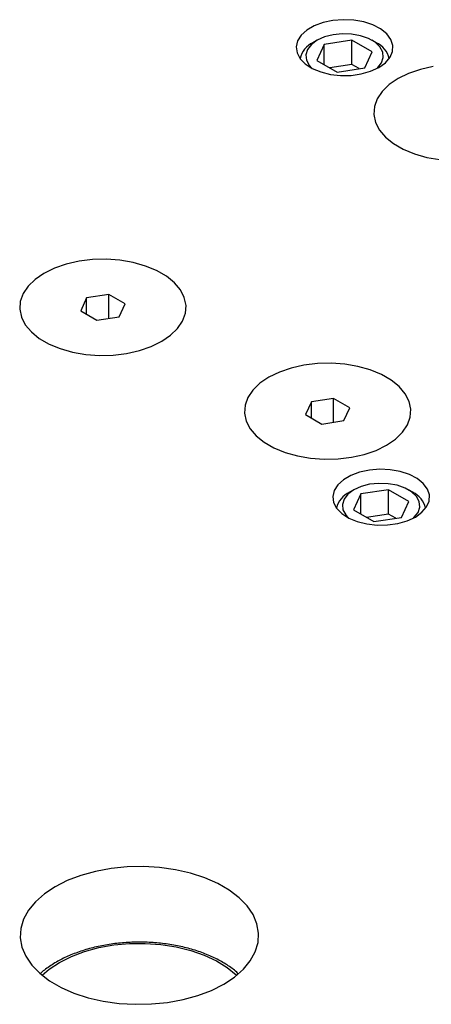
# Model space of a CAD drawing. Header units: inches. Extents: x 1802 to 2468, y -208 to -72.
# Tile 496 of 595: x 2224.52 to 2227.11, y -88.63 to -82.44. Entities that reach past the tile are written whole.
import ezdxf

# ---------------------------------------------------------------- set-up
doc = ezdxf.new("R2010")
doc.units = ezdxf.units.IN
doc.header["$LTSCALE"] = 0.5
doc.header["$MEASUREMENT"] = 0
doc.layers.add('DST-M-S', color=53, linetype='Continuous')
doc.layers.add('SVF-M-S', color=8, linetype='Continuous')

msp = doc.modelspace()

# ---------------------------------------------------------------- linework, layer by layer
at = {"layer": 'DST-M-S', "linetype": 'Continuous', "lineweight": 25}
for p, q in [((2226.48864, -82.44734), (2226.42684, -82.46045)), ((2226.55388, -82.44221), (2226.48864, -82.44734)), ((2226.61951, -82.44529), (2226.55388, -82.44221)), ((2226.68246, -82.45645), (2226.61951, -82.44529)), ((2226.73977, -82.47516), (2226.68246, -82.45645)), ((2226.3248, -82.5078), (2226.28934, -82.53982)), ((2226.37136, -82.48092), (2226.3248, -82.5078)), ((2226.42684, -82.46045), (2226.37136, -82.48092)), ((2226.78878, -82.50054), (2226.73977, -82.47516)), ((2226.8272, -82.53141), (2226.78878, -82.50054)), ((2226.26663, -82.5755), (2226.25774, -82.61317)), ((2226.28934, -82.53982), (2226.26663, -82.5755)), ((2226.85322, -82.56633), (2226.8272, -82.53141)), ((2226.86563, -82.60366), (2226.85322, -82.56633)), ((2226.25774, -82.61317), (2226.26309, -82.65105)), ((2226.84795, -82.67855), (2226.86384, -82.64166)), ((2226.86384, -82.64166), (2226.86563, -82.60366)), ((2226.26309, -82.65105), (2226.28241, -82.68739)), ((2226.28241, -82.68739), (2226.31482, -82.72048)), ((2226.8187, -82.7126), (2226.84795, -82.67855)), ((2226.31482, -82.72048), (2226.35879, -82.74877)), ((2226.35879, -82.74877), (2226.41227, -82.77095)), ((2226.66714, -82.78293), (2226.72612, -82.76604)), ((2226.72612, -82.76604), (2226.77744, -82.74223)), ((2226.77744, -82.74223), (2226.8187, -82.7126)), ((2227.03934, -82.75465), (2226.96507, -82.7802)), ((2227.11988, -82.73651), (2227.03934, -82.75465)), ((2226.41227, -82.77095), (2226.47275, -82.78597)), ((2226.47275, -82.78597), (2226.53742, -82.79313)), ((2226.53742, -82.79313), (2226.60324, -82.7921)), ((2226.60324, -82.7921), (2226.66714, -82.78293)), ((2226.8991, -82.81246), (2226.84323, -82.85054)), ((2226.96507, -82.7802), (2226.8991, -82.81246)), ((2226.84323, -82.85054), (2226.79897, -82.89341)), ((2226.76755, -82.93991), (2226.74981, -82.98875)), ((2226.79897, -82.89341), (2226.76755, -82.93991)), ((2226.74981, -82.98875), (2226.74623, -83.03862)), ((2226.74623, -83.03862), (2226.75693, -83.08814)), ((2226.75693, -83.08814), (2226.7816, -83.13598)), ((2226.7816, -83.13598), (2226.81956, -83.18081)), ((2226.81956, -83.18081), (2226.8698, -83.22143)), ((2226.8698, -83.22143), (2226.93093, -83.25672)), ((2226.93093, -83.25672), (2227.00129, -83.28572)), ((2227.00129, -83.28572), (2227.07896, -83.30764)), ((2227.07896, -83.30764), (2227.16182, -83.32188)), ((2224.73769, -84.00481), (2224.67172, -84.03707)), ((2224.81195, -83.97927), (2224.73769, -84.00481)), ((2224.89249, -83.96112), (2224.81195, -83.97927)), ((2224.9771, -83.95088), (2224.89249, -83.96112)), ((2225.06348, -83.94882), (2224.9771, -83.95088)), ((2225.14927, -83.95499), (2225.06348, -83.94882)), ((2225.23213, -83.96923), (2225.14927, -83.95499)), ((2225.3098, -83.99115), (2225.23213, -83.96923)), ((2225.38016, -84.02015), (2225.3098, -83.99115)), ((2224.67172, -84.03707), (2224.61584, -84.07515)), ((2225.44129, -84.05544), (2225.38016, -84.02015)), ((2225.49152, -84.09606), (2225.44129, -84.05544)), ((2224.57159, -84.11803), (2224.54016, -84.16452)), ((2224.61584, -84.07515), (2224.57159, -84.11803)), ((2225.52949, -84.1409), (2225.49152, -84.09606)), ((2224.54016, -84.16452), (2224.52242, -84.21337)), ((2225.55416, -84.18873), (2225.52949, -84.1409)), ((2225.56485, -84.23826), (2225.55416, -84.18873)), ((2224.52242, -84.21337), (2224.51885, -84.26323)), ((2225.56128, -84.28812), (2225.56485, -84.23826)), ((2224.51885, -84.26323), (2224.52954, -84.31276)), ((2224.52954, -84.31276), (2224.55421, -84.36059)), ((2225.54354, -84.33697), (2225.56128, -84.28812)), ((2224.55421, -84.36059), (2224.59218, -84.40543)), ((2225.51211, -84.38346), (2225.54354, -84.33697)), ((2224.59218, -84.40543), (2224.64241, -84.44604)), ((2225.41199, -84.46442), (2225.46786, -84.42633)), ((2225.46786, -84.42633), (2225.51211, -84.38346)), ((2224.64241, -84.44604), (2224.70354, -84.48133)), ((2224.70354, -84.48133), (2224.7739, -84.51033)), ((2225.27175, -84.52222), (2225.34601, -84.49667)), ((2225.34601, -84.49667), (2225.41199, -84.46442)), ((2224.7739, -84.51033), (2224.85157, -84.53225)), ((2224.85157, -84.53225), (2224.93443, -84.54649)), ((2224.93443, -84.54649), (2225.02022, -84.55267)), ((2225.02022, -84.55267), (2225.1066, -84.5506)), ((2225.1066, -84.5506), (2225.19121, -84.54036)), ((2225.19121, -84.54036), (2225.27175, -84.52222)), ((2226.3067, -84.61425), (2226.22617, -84.63239)), ((2226.39132, -84.60401), (2226.3067, -84.61425)), ((2226.4777, -84.60195), (2226.39132, -84.60401)), ((2226.56348, -84.60812), (2226.4777, -84.60195)), ((2226.64634, -84.62236), (2226.56348, -84.60812)), ((2226.72401, -84.64428), (2226.64634, -84.62236)), ((2226.1519, -84.65794), (2226.08593, -84.6902)), ((2226.22617, -84.63239), (2226.1519, -84.65794)), ((2226.79437, -84.67328), (2226.72401, -84.64428)), ((2226.8555, -84.70857), (2226.79437, -84.67328)), ((2226.03005, -84.72828), (2225.9858, -84.77115)), ((2226.08593, -84.6902), (2226.03005, -84.72828)), ((2226.90574, -84.74919), (2226.8555, -84.70857)), ((2226.94371, -84.79402), (2226.90574, -84.74919)), ((2225.9858, -84.77115), (2225.95437, -84.81765)), ((2226.96837, -84.84186), (2226.94371, -84.79402)), ((2225.93663, -84.86649), (2225.93306, -84.91636)), ((2225.95437, -84.81765), (2225.93663, -84.86649)), ((2226.97907, -84.89138), (2226.96837, -84.84186)), ((2225.93306, -84.91636), (2225.94375, -84.96588)), ((2226.97549, -84.94125), (2226.97907, -84.89138)), ((2225.94375, -84.96588), (2225.96842, -85.01372)), ((2226.92633, -85.03659), (2226.95775, -84.99009)), ((2226.95775, -84.99009), (2226.97549, -84.94125)), ((2225.96842, -85.01372), (2226.00639, -85.05855)), ((2226.00639, -85.05855), (2226.05663, -85.09917)), ((2226.88207, -85.07946), (2226.92633, -85.03659)), ((2226.05663, -85.09917), (2226.11776, -85.13446)), ((2226.76023, -85.1498), (2226.8262, -85.11754)), ((2226.8262, -85.11754), (2226.88207, -85.07946)), ((2226.11776, -85.13446), (2226.18812, -85.16346)), ((2226.18812, -85.16346), (2226.26579, -85.18538)), ((2226.60542, -85.19349), (2226.68596, -85.17535)), ((2226.68596, -85.17535), (2226.76023, -85.1498)), ((2226.26579, -85.18538), (2226.34864, -85.19962)), ((2226.34864, -85.19962), (2226.43443, -85.20579)), ((2226.43443, -85.20579), (2226.52081, -85.20373)), ((2226.52081, -85.20373), (2226.60542, -85.19349)), ((2226.65665, -85.28726), (2226.60117, -85.30773)), ((2226.71845, -85.27415), (2226.65665, -85.28726)), ((2226.78369, -85.26902), (2226.71845, -85.27415)), ((2226.84932, -85.27211), (2226.78369, -85.26902)), ((2226.91227, -85.28326), (2226.84932, -85.27211)), ((2226.96958, -85.30197), (2226.91227, -85.28326)), ((2227.01859, -85.32735), (2226.96958, -85.30197)), ((2226.51915, -85.36664), (2226.49644, -85.40232)), ((2226.55461, -85.33461), (2226.51915, -85.36664)), ((2226.60117, -85.30773), (2226.55461, -85.33461)), ((2227.05701, -85.35823), (2227.01859, -85.32735)), ((2227.08303, -85.39314), (2227.05701, -85.35823)), ((2226.49644, -85.40232), (2226.48755, -85.43998)), ((2227.09543, -85.43047), (2227.08303, -85.39314)), ((2227.09365, -85.46847), (2227.09543, -85.43047)), ((2226.48755, -85.43998), (2226.49289, -85.47787)), ((2226.49289, -85.47787), (2226.51222, -85.5142)), ((2227.07776, -85.50536), (2227.09365, -85.46847)), ((2226.51222, -85.5142), (2226.54463, -85.54729)), ((2226.54463, -85.54729), (2226.5886, -85.57559)), ((2227.00725, -85.56904), (2227.04851, -85.53941)), ((2227.04851, -85.53941), (2227.07776, -85.50536)), ((2226.5886, -85.57559), (2226.64208, -85.59776)), ((2226.64208, -85.59776), (2226.70256, -85.61278)), ((2226.70256, -85.61278), (2226.76723, -85.61994)), ((2226.83305, -85.61892), (2226.89695, -85.60974)), ((2226.89695, -85.60974), (2226.95593, -85.59285)), ((2226.95593, -85.59285), (2227.00725, -85.56904)), ((2226.76723, -85.61994), (2226.83305, -85.61892)), ((2225.09409, -87.77946), (2224.99652, -87.79734)), ((2225.19496, -87.76942), (2225.09409, -87.77946)), ((2225.29727, -87.7674), (2225.19496, -87.76942)), ((2225.39909, -87.77345), (2225.29727, -87.7674)), ((2225.49855, -87.78744), (2225.39909, -87.77345)), ((2224.90408, -87.82272), (2224.81848, -87.85513)), ((2224.99652, -87.79734), (2224.90408, -87.82272)), ((2225.59377, -87.80912), (2225.49855, -87.78744)), ((2225.683, -87.83808), (2225.59377, -87.80912)), ((2225.76456, -87.87379), (2225.683, -87.83808)), ((2224.74133, -87.89396), (2224.67406, -87.9385)), ((2224.81848, -87.85513), (2224.74133, -87.89396)), ((2225.83694, -87.91557), (2225.76456, -87.87379)), ((2224.67406, -87.9385), (2224.61791, -87.98792)), ((2225.8988, -87.96266), (2225.83694, -87.91557)), ((2225.94897, -88.01417), (2225.8988, -87.96266)), ((2224.61791, -87.98792), (2224.57395, -88.04128)), ((2225.98652, -88.06914), (2225.94897, -88.01417)), ((2224.57395, -88.04128), (2224.54298, -88.09761)), ((2226.01075, -88.12655), (2225.98652, -88.06914)), ((2224.54298, -88.09761), (2224.52559, -88.15584)), ((2226.02122, -88.18534), (2226.01075, -88.12655)), ((2224.52559, -88.15584), (2224.5221, -88.2149)), ((2224.5221, -88.2149), (2224.53257, -88.27368)), ((2226.01773, -88.24439), (2226.02122, -88.18534)), ((2224.53257, -88.27368), (2224.5568, -88.3311)), ((2224.92714, -88.30062), (2225.01699, -88.27643)), ((2225.01699, -88.27643), (2225.1118, -88.2597)), ((2225.1118, -88.2597), (2225.20972, -88.25075)), ((2225.20972, -88.25075), (2225.30885, -88.24975)), ((2225.30885, -88.24975), (2225.40725, -88.25672)), ((2225.40725, -88.25672), (2225.50302, -88.27153)), ((2225.50302, -88.27153), (2225.59428, -88.2939)), ((2226.00034, -88.30263), (2226.01773, -88.24439)), ((2224.5568, -88.3311), (2224.59435, -88.38607)), ((2224.76917, -88.36934), (2224.84399, -88.33179)), ((2224.84399, -88.33179), (2224.92714, -88.30062)), ((2225.59428, -88.2939), (2225.67926, -88.32337)), ((2225.67926, -88.32337), (2225.75631, -88.35939)), ((2225.96937, -88.35895), (2226.00034, -88.30263)), ((2224.59435, -88.38607), (2224.64452, -88.43758)), ((2224.70413, -88.41253), (2224.76917, -88.36934)), ((2225.75631, -88.35939), (2225.82392, -88.40125)), ((2225.82392, -88.40125), (2225.88079, -88.44813)), ((2225.92541, -88.41232), (2225.96937, -88.35895)), ((2224.64452, -88.43758), (2224.70638, -88.48466)), ((2224.65995, -88.45063), (2224.70413, -88.41253)), ((2225.80199, -88.50627), (2225.86926, -88.46173)), ((2225.86926, -88.46173), (2225.92541, -88.41232)), ((2225.88079, -88.44813), (2225.88337, -88.45063)), ((2224.70638, -88.48466), (2224.77876, -88.52645)), ((2225.72484, -88.54511), (2225.80199, -88.50627)), ((2224.77876, -88.52645), (2224.86032, -88.56216)), ((2224.86032, -88.56216), (2224.94955, -88.59112)), ((2225.5468, -88.6029), (2225.63924, -88.57752)), ((2225.63924, -88.57752), (2225.72484, -88.54511)), ((2224.94955, -88.59112), (2225.04477, -88.6128)), ((2225.04477, -88.6128), (2225.14423, -88.62679)), ((2225.14423, -88.62679), (2225.24605, -88.63283)), ((2225.24605, -88.63283), (2225.34836, -88.63081)), ((2225.34836, -88.63081), (2225.44923, -88.62077)), ((2225.44923, -88.62077), (2225.5468, -88.6029))]:
    msp.add_line(p, q, dxfattribs=at)
msp.add_open_spline([(2225.89144, -88.43831), (2225.88187, -88.42958), (2225.85443, -88.40454), (2225.7983, -88.36854), (2225.72505, -88.33062), (2225.64377, -88.29899), (2225.55653, -88.27384), (2225.46464, -88.2556), (2225.36964, -88.24452), (2225.27306, -88.24074), (2225.17647, -88.24431), (2225.08142, -88.25518), (2224.98946, -88.2732), (2224.90202, -88.29813), (2224.82125, -88.32944), (2224.75907, -88.36079), (2224.70301, -88.39604), (2224.66934, -88.41906), (2224.65212, -88.43655), (2224.65162, -88.43705)], degree=3, knots=[0, 0, 0, 0, 0.0354488, 0.1016481, 0.1680819, 0.2345188, 0.3008802, 0.3671572, 0.4333674, 0.4995394, 0.5657065, 0.631898, 0.6981438, 0.7644802, 0.8309408, 0.8960794, 0.9312796, 0.9980309, 1, 1, 1, 1], dxfattribs=at)
at = {"layer": 'SVF-M-S', "linetype": 'Continuous', "lineweight": 25}
for p, q in [((2226.38977, -82.5715), (2226.35353, -82.59821)), ((2226.38974, -82.57152), (2226.36322, -82.58683)), ((2226.43603, -82.55058), (2226.38977, -82.5715)), ((2226.60875, -82.57056), (2226.43476, -82.59747)), ((2226.48961, -82.53666), (2226.43603, -82.55058)), ((2226.54741, -82.53055), (2226.48961, -82.53666)), ((2226.60607, -82.53259), (2226.54741, -82.53055)), ((2226.66217, -82.54269), (2226.60607, -82.53259)), ((2226.73613, -82.64409), (2226.60875, -82.57056)), ((2226.60875, -82.72366), (2226.60875, -82.57056)), ((2226.71245, -82.56023), (2226.66217, -82.54269)), ((2226.75401, -82.58422), (2226.71245, -82.56023)), ((2226.76104, -82.58683), (2226.73452, -82.57152)), ((2226.32942, -82.62914), (2226.31882, -82.66251)), ((2226.35353, -82.59821), (2226.32942, -82.62914)), ((2226.43476, -82.59747), (2226.38813, -82.69792)), ((2226.43476, -82.72483), (2226.43476, -82.59747)), ((2226.6895, -82.74453), (2226.73613, -82.64409)), ((2226.78441, -82.61325), (2226.75401, -82.58422)), ((2226.80189, -82.64564), (2226.78441, -82.61325)), ((2226.31882, -82.66251), (2226.32237, -82.69637)), ((2226.32237, -82.69637), (2226.33985, -82.72875)), ((2226.38813, -82.69792), (2226.51551, -82.77145)), ((2226.79484, -82.71287), (2226.80544, -82.6795)), ((2226.80544, -82.6795), (2226.80189, -82.64564)), ((2226.33985, -82.72875), (2226.35929, -82.74903)), ((2226.60875, -82.72366), (2226.46992, -82.74513)), ((2226.51551, -82.77145), (2226.6895, -82.74453)), ((2226.65434, -82.74997), (2226.60875, -82.72366)), ((2226.76497, -82.74903), (2226.77073, -82.7438)), ((2226.77073, -82.7438), (2226.79484, -82.71287)), ((2227.03934, -82.75465), (2226.96507, -82.7802)), ((2227.11988, -82.73651), (2227.03934, -82.75465)), ((2226.8991, -82.81246), (2226.84323, -82.85054)), ((2226.96507, -82.7802), (2226.8991, -82.81246)), ((2226.84323, -82.85054), (2226.79897, -82.89341)), ((2226.76755, -82.93991), (2226.74981, -82.98875)), ((2226.79897, -82.89341), (2226.76755, -82.93991)), ((2226.74981, -82.98875), (2226.74623, -83.03862)), ((2226.74623, -83.03862), (2226.75693, -83.08814)), ((2226.75693, -83.08814), (2226.7816, -83.13598)), ((2226.7816, -83.13598), (2226.81956, -83.18081)), ((2226.81956, -83.18081), (2226.8698, -83.22143)), ((2226.8698, -83.22143), (2226.93093, -83.25672)), ((2226.93093, -83.25672), (2227.00129, -83.28572)), ((2227.00129, -83.28572), (2227.07896, -83.30764)), ((2227.07896, -83.30764), (2227.16182, -83.32188)), ((2224.73769, -84.00481), (2224.67172, -84.03707)), ((2224.81195, -83.97927), (2224.73769, -84.00481)), ((2224.89249, -83.96112), (2224.81195, -83.97927)), ((2224.9771, -83.95088), (2224.89249, -83.96112)), ((2225.06348, -83.94882), (2224.9771, -83.95088)), ((2225.14927, -83.95499), (2225.06348, -83.94882)), ((2225.23213, -83.96923), (2225.14927, -83.95499)), ((2225.3098, -83.99115), (2225.23213, -83.96923)), ((2225.38016, -84.02015), (2225.3098, -83.99115)), ((2224.67172, -84.03707), (2224.61584, -84.07515)), ((2225.44129, -84.05544), (2225.38016, -84.02015)), ((2225.49152, -84.09606), (2225.44129, -84.05544)), ((2224.57159, -84.11803), (2224.54016, -84.16452)), ((2224.61584, -84.07515), (2224.57159, -84.11803)), ((2225.52949, -84.1409), (2225.49152, -84.09606)), ((2224.54016, -84.16452), (2224.52242, -84.21337)), ((2224.93979, -84.19182), (2224.90243, -84.27231)), ((2225.07921, -84.17026), (2224.93979, -84.19182)), ((2224.93979, -84.29388), (2224.93979, -84.19182)), ((2225.18127, -84.22918), (2225.07921, -84.17026)), ((2225.07921, -84.31967), (2225.07921, -84.17026)), ((2225.55416, -84.18873), (2225.52949, -84.1409)), ((2225.56485, -84.23826), (2225.55416, -84.18873)), ((2224.52242, -84.21337), (2224.51885, -84.26323)), ((2225.14391, -84.30966), (2225.18127, -84.22918)), ((2225.56128, -84.28812), (2225.56485, -84.23826)), ((2224.51885, -84.26323), (2224.52954, -84.31276)), ((2224.52954, -84.31276), (2224.55421, -84.36059)), ((2224.90243, -84.27231), (2225.00449, -84.33123)), ((2225.00449, -84.33123), (2225.14391, -84.30966)), ((2225.54354, -84.33697), (2225.56128, -84.28812)), ((2224.55421, -84.36059), (2224.59218, -84.40543)), ((2225.51211, -84.38346), (2225.54354, -84.33697)), ((2224.59218, -84.40543), (2224.64241, -84.44604)), ((2225.41199, -84.46442), (2225.46786, -84.42633)), ((2225.46786, -84.42633), (2225.51211, -84.38346)), ((2224.64241, -84.44604), (2224.70354, -84.48133)), ((2224.70354, -84.48133), (2224.7739, -84.51033)), ((2225.27175, -84.52222), (2225.34601, -84.49667)), ((2225.34601, -84.49667), (2225.41199, -84.46442)), ((2224.7739, -84.51033), (2224.85157, -84.53225)), ((2224.85157, -84.53225), (2224.93443, -84.54649)), ((2224.93443, -84.54649), (2225.02022, -84.55267)), ((2225.02022, -84.55267), (2225.1066, -84.5506)), ((2225.1066, -84.5506), (2225.19121, -84.54036)), ((2225.19121, -84.54036), (2225.27175, -84.52222)), ((2226.3067, -84.61425), (2226.22617, -84.63239)), ((2226.39132, -84.60401), (2226.3067, -84.61425)), ((2226.4777, -84.60195), (2226.39132, -84.60401)), ((2226.56348, -84.60812), (2226.4777, -84.60195)), ((2226.64634, -84.62236), (2226.56348, -84.60812)), ((2226.72401, -84.64428), (2226.64634, -84.62236)), ((2226.1519, -84.65794), (2226.08593, -84.6902)), ((2226.22617, -84.63239), (2226.1519, -84.65794)), ((2226.79437, -84.67328), (2226.72401, -84.64428)), ((2226.8555, -84.70857), (2226.79437, -84.67328)), ((2226.03005, -84.72828), (2225.9858, -84.77115)), ((2226.08593, -84.6902), (2226.03005, -84.72828)), ((2226.90574, -84.74919), (2226.8555, -84.70857)), ((2226.94371, -84.79402), (2226.90574, -84.74919)), ((2225.9858, -84.77115), (2225.95437, -84.81765)), ((2226.96837, -84.84186), (2226.94371, -84.79402)), ((2225.93663, -84.86649), (2225.93306, -84.91636)), ((2225.95437, -84.81765), (2225.93663, -84.86649)), ((2226.354, -84.84495), (2226.31664, -84.92544)), ((2226.49342, -84.82339), (2226.354, -84.84495)), ((2226.354, -84.947), (2226.354, -84.84495)), ((2226.59548, -84.8823), (2226.49342, -84.82339)), ((2226.49342, -84.9728), (2226.49342, -84.82339)), ((2226.97907, -84.89138), (2226.96837, -84.84186)), ((2225.93306, -84.91636), (2225.94375, -84.96588)), ((2226.31664, -84.92544), (2226.41871, -84.98436)), ((2226.55813, -84.96279), (2226.59548, -84.8823)), ((2226.97549, -84.94125), (2226.97907, -84.89138)), ((2225.94375, -84.96588), (2225.96842, -85.01372)), ((2226.41871, -84.98436), (2226.55813, -84.96279)), ((2226.92633, -85.03659), (2226.95775, -84.99009)), ((2226.95775, -84.99009), (2226.97549, -84.94125)), ((2225.96842, -85.01372), (2226.00639, -85.05855)), ((2226.00639, -85.05855), (2226.05663, -85.09917)), ((2226.88207, -85.07946), (2226.92633, -85.03659)), ((2226.05663, -85.09917), (2226.11776, -85.13446)), ((2226.76023, -85.1498), (2226.8262, -85.11754)), ((2226.8262, -85.11754), (2226.88207, -85.07946)), ((2226.11776, -85.13446), (2226.18812, -85.16346)), ((2226.18812, -85.16346), (2226.26579, -85.18538)), ((2226.60542, -85.19349), (2226.68596, -85.17535)), ((2226.68596, -85.17535), (2226.76023, -85.1498)), ((2226.26579, -85.18538), (2226.34864, -85.19962)), ((2226.34864, -85.19962), (2226.43443, -85.20579)), ((2226.43443, -85.20579), (2226.52081, -85.20373)), ((2226.52081, -85.20373), (2226.60542, -85.19349)), ((2226.71942, -85.36347), (2226.66584, -85.3774)), ((2226.77722, -85.35736), (2226.71942, -85.36347)), ((2226.83588, -85.35941), (2226.77722, -85.35736)), ((2226.89198, -85.3695), (2226.83588, -85.35941)), ((2226.58334, -85.42502), (2226.55923, -85.45595)), ((2226.61958, -85.39832), (2226.58334, -85.42502)), ((2226.61955, -85.39833), (2226.59303, -85.41365)), ((2226.66457, -85.42428), (2226.61794, -85.52473)), ((2226.66584, -85.3774), (2226.61958, -85.39832)), ((2226.83856, -85.39737), (2226.66457, -85.42428)), ((2226.66457, -85.55164), (2226.66457, -85.42428)), ((2226.96593, -85.4709), (2226.83856, -85.39737)), ((2226.83856, -85.55047), (2226.83856, -85.39737)), ((2226.94226, -85.38705), (2226.89198, -85.3695)), ((2226.98382, -85.41103), (2226.94226, -85.38705)), ((2226.99085, -85.41365), (2226.96432, -85.39833)), ((2227.01422, -85.44006), (2226.98382, -85.41103)), ((2226.55923, -85.45595), (2226.54863, -85.48932)), ((2226.54863, -85.48932), (2226.55218, -85.52318)), ((2226.91931, -85.57135), (2226.96593, -85.4709)), ((2227.0317, -85.47245), (2227.01422, -85.44006)), ((2227.03524, -85.50631), (2227.0317, -85.47245)), ((2226.55218, -85.52318), (2226.56966, -85.55557)), ((2226.61794, -85.52473), (2226.74532, -85.59826)), ((2226.83856, -85.55047), (2226.69973, -85.57195)), ((2226.88415, -85.57679), (2226.83856, -85.55047)), ((2227.00054, -85.57061), (2227.02465, -85.53968)), ((2227.02465, -85.53968), (2227.03524, -85.50631)), ((2226.56966, -85.55557), (2226.5891, -85.57584)), ((2226.74532, -85.59826), (2226.91931, -85.57135)), ((2226.99478, -85.57584), (2227.00054, -85.57061))]:
    msp.add_line(p, q, dxfattribs=at)
for centre, radius, start, end in [((2226.42264, -82.718), 0.144, 114.353679, 167.523356), ((2226.70164, -82.71799), 0.14398, 12.475851, 65.635256), ((2226.65244, -85.54481), 0.144, 114.353679, 167.523356), ((2226.93145, -85.54481), 0.14398, 12.475851, 65.635256)]:
    msp.add_arc(centre, radius, start, end, dxfattribs=at)

doc.saveas('drawing.dxf')
